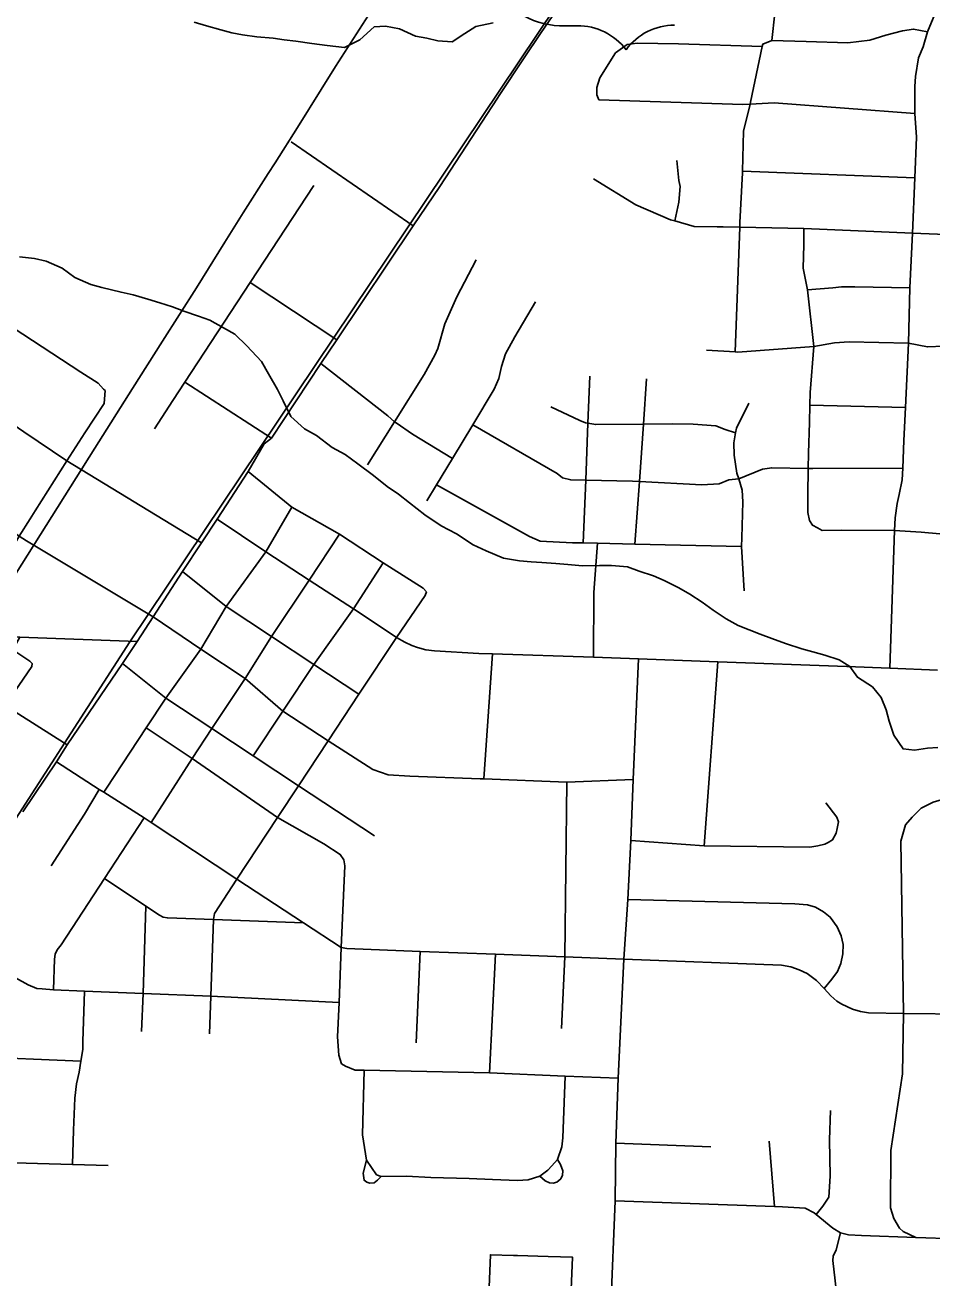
# Model space of a CAD drawing. Extents: x 114843 to 284848, y 317643 to 566895.
# Drawn here: x 179255 to 183583, y 354619 to 360595 of the extents above; entities that cross this region are included whole.
import ezdxf

# ---------------------------------------------------------------- set-up
doc = ezdxf.new("R2010")
doc.units = 0
for name, color, linetype in [('GM_X_City_Street', 7, 'Continuous'), ('GM_X_Corporation', 7, 'Continuous'), ('GM_X_County_Road', 7, 'Continuous'), ('GM_X_Minor_River', 7, 'Continuous'), ('GM_X_Rail_Line', 7, 'Continuous'), ('GM_X_State_Route', 7, 'Continuous'), ('GM_X_US_Route', 7, 'Continuous'), ('GM_X_US_Shield', 7, 'Continuous')]:
    doc.layers.add(name, color=color, linetype=linetype)

msp = doc.modelspace()

# ---------------------------------------------------------------- linework, layer by layer
at = {"layer": 'GM_X_City_Street'}
for p, q in [((180524.8, 360038.1), (181107.2, 359637.9)), ((182678.5, 359898.8), (183501.6, 359867)), ((180329.8, 359366.7), (180743, 359093.9)), ((180018.1, 358891.9), (180431, 358625.1)), ((183000.9, 358781.5), (183456.3, 358771.3)), ((183381.9, 357528.2), (183404.5, 358185)), ((181444.5, 356999.5), (181485.7, 357595.7)), ((182495.5, 356680.3), (182561.9, 357557.7)), ((179160.4, 357349.9), (179456.4, 357161.8)), ((179634.3, 356523.9), (179823.8, 356813.3)), ((181121, 355740.7), (181141.5, 356176.5)), ((181471.7, 355597.6), (181501, 356163.3)), ((182831.5, 354960.8), (182805.9, 355272)), ((182074, 355261.8), (182527.7, 355244.4))]:
    msp.add_line(p, q, dxfattribs=at)
for points in [[(182644.6, 359036.2), (182665.5, 359631.4), (182666.3, 359653.9), (182678.3, 359890.8), (182678.5, 359898.8), (182684, 360089.5), (182714.9, 360218.1), (182717.3, 360227.8), (182773.1, 360492.1), (182775.7, 360504.4), (182819.5, 360521.7), (182833.6, 360651.6), (182823.4, 360741.6), (182804.9, 360843.9)], [(183404.5, 358185), (183406.8, 358245.1), (183417.2, 358313.5), (183426.5, 358355.9), (183441, 358425.6), (183444.7, 358481.7), (183449.2, 358614.2), (183456.3, 358771.3), (183470.4, 359077.3), (183476.7, 359341), (183489.9, 359601.9), (183501.6, 359867), (183509.8, 360061), (183500.8, 360172.9), (183501.2, 360301.3), (183503.6, 360350.5), (183519.4, 360438), (183540.8, 360491.4), (183562.2, 360562.6), (183611.8, 360685.9)], [(182819.5, 360521.7), (182982.1, 360516.1), (183181.5, 360510.7), (183286.6, 360522.3), (183362.9, 360547.5), (183441.9, 360567.2), (183495.2, 360575.8), (183562.2, 360562.6)], [(181993.4, 360237.7), (181983.6, 360261.8), (181984, 360298), (181998.4, 360344.1), (182073.6, 360461.9), (182128, 360501.6), (182176.2, 360509.3), (182372.7, 360505.7), (182773.1, 360492.1)], [(181993.4, 360237.7), (182681.1, 360216.1), (182714.9, 360218.1), (182829.5, 360224.9), (183500.8, 360172.9)], [(182355.8, 359660.6), (182374.3, 359750.7), (182381, 359824.9), (182375.2, 359853), (182366, 359949.5)], [(179872.8, 358669.9), (179961, 358805), (180018.1, 358891.9), (180329.8, 359366.7), (180633.8, 359829.9)], [(181968.2, 359862.3), (182169.7, 359738.2), (182335.5, 359666.6), (182355.8, 359660.6), (182447.5, 359633.6), (182558.2, 359632.7), (182585.9, 359632.5), (182665.5, 359631.4), (182972.1, 359625.5), (183489.9, 359601.9), (183769.9, 359591.6), (183877, 359601.9), (184077.4, 359598.3), (184129.7, 359614), (184188.1, 359637.6), (184289.1, 359723.1)], [(183404.5, 358185), (183153.1, 358186.1), (183058.8, 358184.8), (183036.8, 358197), (183012.9, 358209.3), (182999, 358231.5), (182991.3, 358269.7), (182990, 358354.1), (182992.4, 358480.8), (182993.7, 358552.8), (182999, 358699.4), (183000.9, 358781.5), (183002.3, 358841.9), (183018.5, 359061.8), (182989.2, 359332), (182968, 359435.6), (182971.3, 359547.6), (182972.1, 359625.5)], [(180889.8, 358497.5), (181018.7, 358703.4), (181160.2, 358929.1), (181211.1, 359021.1), (181225.4, 359053), (181258.5, 359169.3), (181315.7, 359299.3), (181407.4, 359475.3)], [(178128.9, 359424.2), (178537.3, 359143.2), (178557, 359129.7), (178668.3, 359053.1), (178728.1, 359012.2), (178998.4, 358827.1), (179249.4, 358655.2), (179454.9, 358516.9), (180096.7, 358125.3)], [(182989.2, 359332), (183109.3, 359342.4), (183151.6, 359346.8), (183214.5, 359347.3), (183476.7, 359341)], [(178988.5, 359289), (179199.3, 359151.1), (179521.6, 358940.2), (179603.6, 358886.6), (179629.2, 358858.1), (179637.1, 358852)], [(181173.1, 358326.5), (181219.2, 358402.8), (181294.7, 358527.8), (181392, 358688.7), (181494.4, 358858.1), (181516.9, 358910.1), (181529.4, 358966.3), (181548, 359026.3), (181592.8, 359108.3), (181690.5, 359274.2)], [(177679.7, 359238.3), (178306.6, 358776.2), (178774.7, 358466.4), (179227.8, 358157.6), (179262, 358134.3), (179866, 357772.7), (180093.5, 357617.7), (180306.1, 357478.6), (180485.2, 357322.2), (180702.2, 357181.3), (180914.2, 357043.7), (180952.1, 357031.1), (180988, 357018.5), (181092.1, 357012.9), (181427.5, 357000.1), (181444.5, 356999.5)], [(182506.6, 359044.7), (182644.6, 359036.2), (182657, 359035.5), (183018.5, 359061.8), (183118.1, 359078.9), (183187.7, 359083.5), (183470.4, 359077.3), (183561.6, 359060.3), (183639.8, 359063.7)], [(180666.2, 358980.1), (180986, 358731.7), (181018.7, 358703.4), (181025.8, 358697.2), (181103.6, 358644.4), (181294.7, 358527.8)], [(181919.2, 358125), (181930.8, 358423.9), (181941.4, 358696), (181950.1, 358920.7)], [(178977.7, 357685.6), (178988.2, 357725.8), (179018.2, 357769.4), (179214, 358135.5), (179227.8, 358157.6), (179279.2, 358239.6), (179303.2, 358277.4), (179454.9, 358516.9), (179539.9, 358650.9), (179632.2, 358789.9), (179637.1, 358852)], [(182165.8, 358119.3), (182186.6, 358417.4), (182205.7, 358691.7), (182220.8, 358908.5)], [(182686.4, 357895.9), (182673.8, 358107.6), (182675.5, 358149.7), (182681, 358320.4), (182677.4, 358376.6), (182660.6, 358430), (182652, 358457.2), (182638.7, 358543.6), (182637.2, 358601.9), (182646, 358650.9), (182649.9, 358672.1), (182709, 358792.1)], [(181764.4, 358773.6), (181902.2, 358708.2), (181930.2, 358698), (181941.4, 358696), (181978.3, 358689.5), (182205.7, 358691.7), (182345.2, 358692.6), (182443.5, 358691.8), (182551.7, 358682.9), (182595.7, 358666.5), (182646, 358650.9)], [(181392, 358688.7), (181793.8, 358456.1), (181819.7, 358435.8), (181859.7, 358425.4), (181930.8, 358423.9), (182154.4, 358419), (182186.6, 358417.4), (182485.2, 358402.3), (182567.4, 358407.7), (182613.7, 358425.4), (182660.6, 358430)], [(180319.5, 358465.4), (180528.4, 358295.9), (180755.6, 358166.7), (180964.6, 358029.8), (181154.7, 357910), (181170.3, 357891.3)], [(182660.6, 358430), (182774.5, 358476.3), (182818.7, 358483.9), (182992.4, 358480.8), (183015.2, 358480.4), (183444.7, 358481.7)], [(181219.2, 358402.8), (181662.9, 358155.9), (181712.8, 358133.4), (181867.2, 358126.2), (181919.2, 358125), (181987.4, 358123.4), (182165.8, 358119.3), (182673.8, 358107.6)], [(180528.4, 358295.9), (180404.6, 358083), (180215.1, 357821.1), (180093.5, 357617.7), (179926.8, 357384), (179833.7, 357242.9), (179643.9, 356954.9), (179632, 356936.9)], [(179857.2, 356791.8), (180053.2, 357096.8), (180146.2, 357239.7), (180306.1, 357478.6), (180431.4, 357678.4), (180611.4, 357947.2), (180755.6, 358166.7)], [(183404.5, 358185), (183532, 358177), (183620.1, 358168.2)], [(181967.2, 357580.9), (181969.5, 357888.4), (181987.4, 358123.4)], [(180344.2, 357109.5), (180485.2, 357322.2), (180633.1, 357545.3), (180822.7, 357810.4), (180964.6, 358029.8)], [(180007.4, 357988.6), (180215.1, 357821.1), (180431.4, 357678.4), (180633.1, 357545.3), (180848.6, 357403)], [(180135.3, 355782.8), (180142.5, 355962.7), (180155.2, 356328.7), (180159.9, 356357.1), (180266.1, 356521.2), (180460.4, 356815.3), (180560.7, 356967.2), (180702.2, 357181.3), (180848.6, 357403), (181028.4, 357673.6), (181164.7, 357873.5), (181170.3, 357891.3)], [(178926.5, 356700.8), (178768.9, 356706.2), (178760.5, 356710), (178754.4, 356717), (178752.6, 356719.8), (178752, 356723.1), (178752.7, 356726.4), (178766.3, 356747.8), (178795.3, 356790.4), (178955.6, 357033.7), (179160.4, 357349.9), (179287.5, 357535.8), (179289.1, 357549.6), (179277.6, 357560.9), (179196.6, 357614.6), (179231, 357675.5)], [(179720.1, 357549.8), (179926.8, 357384), (180146.2, 357239.7), (180344.2, 357109.5), (180560.7, 356967.2), (180923.5, 356728.6)], [(179833.7, 357242.9), (180053.2, 357096.8), (180460.4, 356815.3), (180681.7, 356689.4), (180759.8, 356639.3), (180777.2, 356614.1)], [(179405.3, 357080.9), (179609.8, 356949.5), (179632, 356936.9), (179771.6, 356847.9), (179823.8, 356813.3), (179857.2, 356791.8), (180266.1, 356521.2), (180583.7, 356312.7), (180764.1, 356196.1), (180790.7, 356190.9), (181141.5, 356176.5), (181501, 356163.3), (181830.8, 356150.1), (182113.4, 356139.5), (182865.7, 356110.4), (182909.2, 356102.6), (182949.5, 356088.9), (182988.1, 356071.1), (183031.3, 356037.9), (183069.2, 355999.2), (183100.1, 355964.7), (183128.5, 355939.9), (183153.3, 355925.3), (183203.3, 355900.8), (183241.8, 355890.2), (183279.4, 355884.1), (183447.6, 355881.3), (183751.1, 355876.7)], [(181444.5, 356999.5), (181841.1, 356984.2), (182157.6, 356995.9)], [(179379.2, 356584.1), (179539.2, 356831.1), (179609.8, 356949.5)], [(181814.4, 355808.3), (181830.8, 356150.1), (181841.1, 356984.2)], [(183087, 356696.7), (183109, 356708.7), (183125.1, 356740.8), (183131.1, 356762.9), (183137.2, 356795), (183129.2, 356817.1), (183077, 356885.3)], [(183506.4, 354812), (183445.4, 354840.6), (183427.3, 354856.6), (183401.3, 354902.8), (183385.3, 354952.9), (183387.3, 355227.9), (183442, 355592.3), (183447.6, 355881.3), (183433.9, 356702.7), (183456, 356781), (183488, 356817.1), (183532.2, 356859.2), (183588.3, 356889.3), (183648.5, 356905.4), (183702.6, 356907.3), (183720.7, 356907.3), (183810.9, 356907.3), (184061.8, 356929.3)], [(182146.1, 356705.2), (182495.5, 356680.3), (183000.8, 356674.6), (183038.9, 356680.6), (183071, 356688.6), (183087, 356696.7)], [(180764.7, 355639.9), (180753.3, 355682.2), (180746.6, 355768.6), (180754, 355933.7), (180764.1, 356196.1), (180781.9, 356584.3), (180777.2, 356614.1)], [(179390.7, 355993.9), (179395.4, 356139.2), (179398.8, 356163), (179409.3, 356184.6), (179427.3, 356208.8), (179634.3, 356523.9)], [(179634.3, 356523.9), (179832.4, 356391.9), (179897.5, 356349.8), (179915.1, 356340.1), (179934.9, 356336.3), (180155.2, 356328.7), (180583.7, 356312.7)], [(182131.6, 356424.7), (182929.2, 356403.5), (182988.9, 356399.4), (183027, 356387.9), (183066, 356365.6), (183097.9, 356340.5), (183129.9, 356293.7), (183150.1, 356251.3), (183158.5, 356208.9), (183157.9, 356165.5), (183148.3, 356118.4), (183131.4, 356081.1), (183105, 356043.9), (183069.2, 355999.2)], [(179810.9, 355795.5), (179818.6, 355976), (179832.4, 356391.9)], [(179052.2, 356131.3), (179072.5, 356125.8), (179086.7, 356118.1), (179270.1, 356016.6), (179311.4, 355999.3), (179337.8, 355997.5)], [(179337.8, 355997.5), (179390.7, 355993.9), (179538.9, 355987), (179818.6, 355976), (180142.5, 355962.7), (180754, 355933.7)], [(179482.5, 355160.3), (179486.9, 355324.3), (179492.2, 355476.6), (179501.3, 355544.7), (179513.1, 355600.4), (179522.1, 355653), (179530.3, 355709.5), (179531.5, 355746.5), (179538.9, 355987)], [(178864.7, 355634), (178895, 355661.1), (178966.7, 355676.4), (178994.1, 355675.6), (179522.1, 355653)], [(180764.7, 355639.9), (180784.6, 355629.6), (180830.4, 355610.9), (180873.6, 355610), (181471.7, 355597.6), (181833.2, 355581.7), (182084.9, 355571.5)], [(180873.6, 355610), (180864.9, 355302.1), (180884.4, 355181), (180933, 355111.5), (180953.9, 355102.4), (181075.1, 355104.9), (181191.2, 355098.7), (181375.3, 355093), (181485.5, 355089.1), (181606, 355083.7), (181656.9, 355087.1), (181711.5, 355104), (181749.6, 355133.5), (181769.3, 355154.1), (181795.7, 355184.1), (181817, 355244.2), (181821.9, 355287), (181822.4, 355329.7), (181833.2, 355581.7)], [(183030, 354921.5), (183062.4, 354961), (183090.5, 355005.1), (183096.6, 355105.4), (183094.6, 355278), (183098.7, 355418.5)], [(178700.3, 355256.1), (178762.1, 355196.5), (178832.1, 355179.3), (179092.7, 355171), (179482.5, 355160.3), (179652.4, 355154.8)], [(180884.4, 355181), (180868.9, 355119.5), (180872.9, 355085.4), (180886.9, 355075.4), (180900.9, 355071.4), (180921, 355073.4), (180937, 355085.4), (180953.9, 355102.4)], [(181711.5, 355104), (181737.9, 355082.5), (181758.3, 355072.9), (181774.7, 355070.7), (181792.7, 355076.1), (181811.4, 355091.2), (181820.2, 355110), (181820.8, 355130.3), (181810.9, 355160.2), (181795.7, 355184.1)], [(182071.5, 354986.7), (182831.5, 354960.8), (182869.8, 354959), (182978, 354951.9), (183020.6, 354929.1), (183030, 354921.5), (183110.5, 354857.4), (183147.1, 354834.4), (183185.3, 354825.4), (183247.4, 354821.1), (183506.4, 354812), (183694.5, 354805.3), (183977.3, 354795.4), (184135.6, 354789.8), (184397.9, 354780.6), (184599.5, 354766.2), (184656.5, 354762.2)], [(183120.5, 354348.8), (183132.2, 354503.4), (183131.7, 354508.3), (183110.7, 354703.1), (183112.2, 354723.2), (183125.4, 354753.6), (183147.1, 354834.4)]]:
    msp.add_lwpolyline(points, dxfattribs=at)
at = {"layer": 'GM_X_Corporation'}
msp.add_lwpolyline([(181859.1, 354526), (181867.9, 354718.2), (181810.1, 354719.9), (181751.1, 354721.6), (181606, 354725.9), (181586.6, 354726.5), (181476.2, 354729.7), (181469.2, 354536.7)], dxfattribs=at)
at = {"layer": 'GM_X_County_Road'}
for p, q in [((180096.7, 358125.3), (180171.4, 358237.9)), ((180007.4, 357988.6), (180096.7, 358125.3)), ((179866, 357772.7), (180007.4, 357988.6)), ((179789.7, 357655.5), (179866, 357772.7))]:
    msp.add_line(p, q, dxfattribs=at)
for points in [[(180171.4, 358237.9), (180404.6, 358083), (180611.4, 357947.2), (180822.7, 357810.4), (180987.3, 357700.9)], [(177442.1, 357731.8), (177598.5, 357728.3), (177683.6, 357726.7), (178325.9, 357701.5), (178977.7, 357685.6), (179231, 357675.5), (179789.7, 357655.5)], [(180987.3, 357700.9), (181028.4, 357673.6), (181067.4, 357651.6), (181101.3, 357635.8), (181128.8, 357625.7), (181167.2, 357615.7), (181209.5, 357609.7), (181420, 357598.1), (181485.7, 357595.7), (181967.2, 357580.9), (182183.3, 357572.1)], [(182050.1, 354481), (182071.5, 354986.7), (182074, 355261.8), (182084.9, 355571.5), (182113.4, 356139.5), (182131.6, 356424.7), (182146.1, 356705.2), (182157.6, 356995.9), (182183.3, 357572.1)], [(182183.3, 357572.1), (182561.9, 357557.7), (183176.9, 357535.5)], [(183176.9, 357535.5), (183381.9, 357528.2), (183609.1, 357518.4)]]:
    msp.add_lwpolyline(points, dxfattribs=at)
at = {"layer": 'GM_X_Minor_River'}
for points in [[(180061.7, 360609.5), (180121.6, 360591.1), (180189.5, 360572.6), (180241.5, 360558.2), (180293.4, 360547.9), (180361.4, 360539.4), (180439.4, 360532.9), (180491.4, 360524.6), (180547.4, 360518.2), (180623.3, 360507.7), (180697.3, 360497.2), (180779.3, 360488.7), (180853.5, 360524.3), (180922, 360586), (180976, 360589.7), (181042, 360577.2), (181117.8, 360542.7), (181171.8, 360532.3), (181225.7, 360519.9), (181293.7, 360515.5), (181354, 360555.2), (181406.2, 360588.9), (181488.4, 360606.5)], [(179228.1, 359490.3), (179300.1, 359481.8), (179356.1, 359469.4), (179431.9, 359434.9), (179493.6, 359390.4), (179569.5, 359357.8), (179621.4, 359343.5), (179713.3, 359320.8), (179771.2, 359308.4), (179841.1, 359288), (179899.1, 359269.5), (179959, 359251.1), (180012.9, 359230.7), (180082.7, 359206.2), (180136.7, 359187.9), (180202.5, 359151.4), (180256.3, 359121), (180314, 359064.5), (180383.5, 358989.9), (180417.2, 358931.5), (180460.7, 358857.1), (180486.4, 358802.8), (180523.9, 358728.4), (180589.6, 358669.9), (180645.4, 358637.4), (180721.1, 358580.8), (180782.9, 358546.4), (180842.6, 358501.9), (180918.3, 358447.3), (180984, 358394.8), (181037.8, 358358.3), (181089.6, 358315.9), (181163.3, 358259.3), (181240.9, 358206.7), (181314.7, 358168.2), (181394.4, 358115.6), (181456.3, 358087.1), (181538.1, 358052.5), (181614.1, 358040), (181670.1, 358035.6), (181722.1, 358031.3), (181788.1, 358026.9), (181846.1, 358022.5), (181916.1, 358016), (181996.1, 358017.5), (182054.1, 358017.2), (182130.1, 358010.7), (182186, 357990.3), (182253.9, 357967.8), (182305.8, 357945.4), (182375.6, 357910.9), (182427.5, 357880.5), (182487.2, 357842), (182539, 357803.6), (182600.8, 357763.1), (182658.6, 357730.7), (182762.4, 357690), (182818.3, 357669.6), (182884.2, 357645.1), (182962.1, 357620.5), (183014, 357606.2), (183071.9, 357589.8), (183139.8, 357567.3), (183191.6, 357534.9), (183227.3, 357484.6), (183299.1, 357438), (183340.8, 357387.6), (183364.4, 357329.3), (183378.1, 357275.1), (183401.7, 357208.9), (183445.3, 357142.4), (183499.3, 357136.1), (183561.3, 357145.7), (183611.4, 357149.4)]]:
    msp.add_lwpolyline(points, dxfattribs=at)
at = {"layer": 'GM_X_Rail_Line'}
for points in [[(196041.6, 380963.5), (194033.4, 377563.3), (193868.1, 377325.2), (192058.1, 375431.3), (190340.5, 374234.8), (188290.1, 370932.4), (187383.2, 369296.1), (186211.4, 367713.7), (185191.3, 366327.4), (183802.2, 363991.4), (182496.1, 361739.6), (179755.4, 357652.8), (178697.7, 356015.2), (176027.5, 351942.2), (171808.5, 345313.1), (170010.5, 342458.8), (166009.2, 336033.6), (165560.1, 335287.7), (165457.7, 335042), (165304.5, 334515.6), (164243.2, 330883.3)], [(178827.9, 357372.2), (179589.1, 358577.7), (179767.8, 358860.9), (179911.8, 359087), (180073, 359342.4), (180208.8, 359558.9), (180296.4, 359699.7), (180416, 359887.2), (180448.1, 359938.6), (180555, 360106.9), (180667.9, 360288.5), (180736.9, 360397.7), (180936.5, 360709.5)]]:
    msp.add_lwpolyline(points, dxfattribs=at)
at = {"layer": 'GM_X_State_Route'}
for p, q in [((181518.3, 360259.4), (181637.4, 360438.8)), ((180743, 359093.9), (181107.2, 359637.9)), ((180666.2, 358980.1), (180743, 359093.9)), ((180431, 358625.1), (180666.2, 358980.1)), ((180171.4, 358237.9), (180319.5, 358465.4)), ((180096.7, 358125.3), (180171.4, 358237.9)), ((180007.4, 357988.6), (180096.7, 358125.3)), ((179866, 357772.7), (180007.4, 357988.6)), ((179789.7, 357655.5), (179866, 357772.7)), ((179720.1, 357549.8), (179789.7, 357655.5)), ((179456.4, 357161.8), (179720.1, 357549.8)), ((179405.3, 357080.9), (179456.4, 357161.8)), ((179245.1, 356843.1), (179405.3, 357080.9))]:
    msp.add_line(p, q, dxfattribs=at)
for points in [[(181637.4, 360438.8), (181714.9, 360555.4), (182026.9, 361011.6)], [(181107.2, 359637.9), (181235.3, 359824.7), (181509.3, 360245.9), (181518.3, 360259.4)], [(180319.5, 358465.4), (180396.2, 358597.6), (180431, 358625.1)]]:
    msp.add_lwpolyline(points, dxfattribs=at)
at = {"layer": 'GM_X_US_Route'}
for p, q in [((181518.3, 360259.4), (181637.4, 360438.8)), ((180743, 359093.9), (181107.2, 359637.9)), ((180666.2, 358980.1), (180743, 359093.9)), ((180431, 358625.1), (180666.2, 358980.1)), ((180171.4, 358237.9), (180319.5, 358465.4)), ((180096.7, 358125.3), (180171.4, 358237.9)), ((180007.4, 357988.6), (180096.7, 358125.3)), ((179866, 357772.7), (180007.4, 357988.6)), ((179789.7, 357655.5), (179866, 357772.7)), ((179720.1, 357549.8), (179789.7, 357655.5)), ((179456.4, 357161.8), (179720.1, 357549.8)), ((179405.3, 357080.9), (179456.4, 357161.8)), ((179245.1, 356843.1), (179405.3, 357080.9))]:
    msp.add_line(p, q, dxfattribs=at)
for points in [[(181637.4, 360438.8), (181714.9, 360555.4), (182026.9, 361011.6)], [(181107.2, 359637.9), (181235.3, 359824.7), (181509.3, 360245.9), (181518.3, 360259.4)], [(180319.5, 358465.4), (180396.2, 358597.6), (180431, 358625.1)]]:
    msp.add_lwpolyline(points, dxfattribs=at)
at = {"layer": 'GM_X_US_Shield'}
msp.add_line((181832.4, 360591.4), (181890.5, 360591.8), dxfattribs=at)
for centre, radius, start, end in [((181825, 360997.4), 406.1, 155.24478, 271.05112), ((181892.5, 360301.7), 290.1, 37.28277, 90.41287), ((182356.6, 360305.1), 290.1, 90.41288, 143.54298)]:
    msp.add_arc(centre, radius, start, end, dxfattribs=at)

doc.saveas('drawing.dxf')
